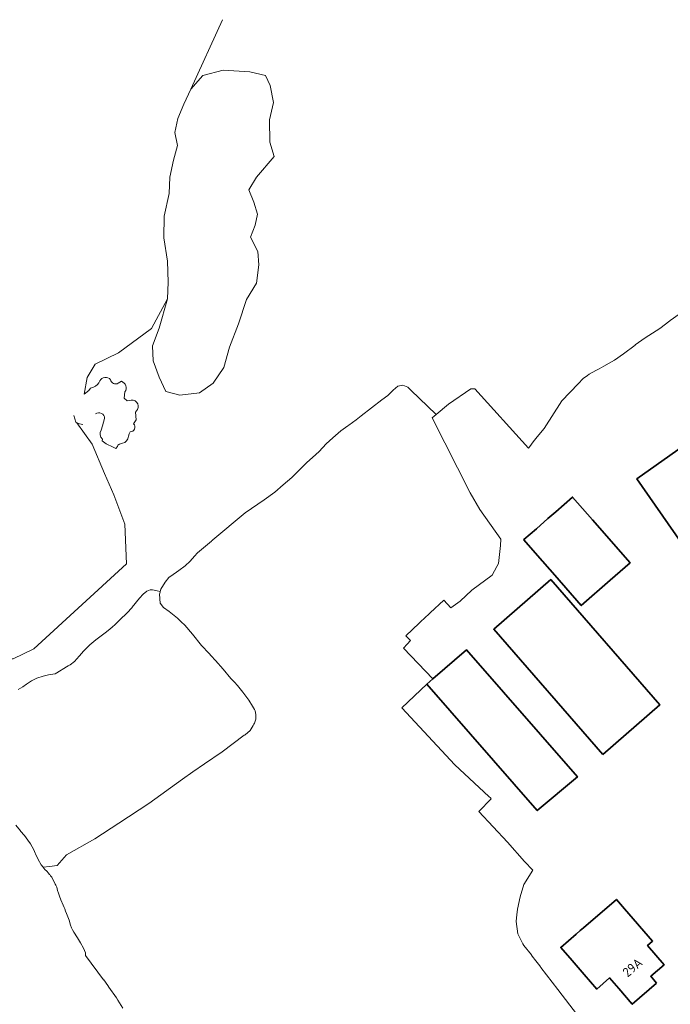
# Model space of a CAD drawing. Header units: metres. Extents: x 152391 to 157968, y 462336 to 467280.
# Tile 420 of 656: x 153386 to 153480, y 466865 to 467007. Entities that reach past the tile are written whole.
import ezdxf
from ezdxf.enums import TextEntityAlignment as Align

# ---------------------------------------------------------------- set-up
doc = ezdxf.new("R2010")
doc.units = ezdxf.units.M
doc.header["$LTSCALE"] = 0.75
for name, color, linetype, lineweight in [('B-WE-GR-FRUITTEELT-GV', 251, 'Continuous', 13), ('B-WE-GR-GRAS-GV', 251, 'Continuous', 13), ('B-WE-GR-GROENVOORZIENING-GV', 251, 'Continuous', 18), ('B-WE-OG-BEBOUWING-GV', 6, 'Continuous', 35), ('B-WE-OG-BEBOUWING-T18', 1, 'Continuous', 18), ('B-WE-OG-TERREIN_CULTUURSCHEIDING-GV', 251, 'Continuous', 18), ('B-WE-OG-TERREIN_ONBEGROEID-GV', 251, 'Continuous', 18)]:
    doc.layers.add(name, color=color, linetype=linetype, lineweight=lineweight)
doc.styles.add('NLCS-ISO-M750-T18', font='NLCS-ISO.ttf', dxfattribs={"height": 1.35})

msp = doc.modelspace()

# ---------------------------------------------------------------- linework, layer by layer
at = {"layer": 'B-WE-GR-FRUITTEELT-GV'}
msp.add_lwpolyline([(153466.46, 466863.76), (153463.64, 466867.44), (153461.2, 466870.63), (153461.14, 466870.69), (153461.13, 466870.72), (153461.04, 466870.83), (153461.03, 466870.85), (153460.29, 466871.82), (153460.12, 466872.02), (153460.08, 466872.07), (153459.85, 466872.37), (153459.82, 466872.41), (153458.75, 466873.76), (153458.61, 466874.03), (153458.56, 466874.11), (153457.85, 466875.45), (153457.63, 466877.22), (153457.69, 466877.75), (153457.74, 466878.18), (153457.83, 466878.98), (153458.21, 466880.76), (153458.74, 466882.56), (153460.03, 466884.61), (153458.82, 466885.88), (153456.39, 466888.63), (153452.25, 466893.08), (153454.05, 466894.89), (153453.91, 466895.03), (153453.71, 466895.21), (153448.8, 466899.78), (153441.15, 466907.96), (153444.78, 466911.38), (153445.64, 466912.14), (153441.4, 466916.55), (153441.95, 466917.16), (153442.41, 466917.66), (153442.26, 466917.82), (153441.73, 466918.33), (153443.66, 466920.15), (153444.69, 466921.13), (153444.89, 466921.31), (153445.12, 466921.53), (153445.24, 466921.64), (153447.19, 466923.49), (153448.24, 466922.36), (153449.55, 466923.34), (153451.26, 466924.89), (153454.17, 466927.09), (153454.18, 466927.09), (153454.86, 466928.34), (153455.09, 466928.76), (153455.37, 466931.36), (153455.42, 466932.24), (153452.39, 466936.54), (153451.01, 466938.92), (153445.55, 466949.7), (153446.13, 466950.2), (153442.47, 466953.7), (153442.04, 466954.15), (153441.31, 466954.4), (153440.57, 466954.27), (153439.91, 466953.69), (153439.16, 466952.95), (153438.29, 466952.32), (153435.33, 466950.01), (153434.57, 466949.41), (153433.51, 466948.67), (153433.37, 466948.57), (153432.39, 466947.85), (153431.23, 466946.85), (153430.27, 466945.99), (153429.24, 466944.89), (153428.31, 466944.01), (153427.46, 466943.31), (153426.33, 466942.13), (153425.33, 466941.15), (153424.07, 466940.08), (153422.87, 466939.03), (153421.33, 466937.93), (153418.58, 466936.04), (153413.96, 466932.17), (153413.89, 466932.12), (153413.85, 466932.08), (153413.8, 466932.04), (153413.74, 466931.99), (153411.72, 466930.3), (153411.29, 466929.8), (153411.29, 466929.8), (153410.7, 466929.11), (153409.98, 466928.44), (153409.07, 466927.74), (153408.71, 466927.51), (153408.21, 466927.19), (153407.63, 466926.73), (153407.08, 466926.06), (153406.47, 466925.08), (153406.37, 466924.71), (153406.35, 466924.63), (153406.27, 466924.34), (153406.38, 466923.05), (153406.39, 466922.99), (153406.52, 466922.83), (153406.83, 466922.44), (153407.65, 466921.85), (153408.86, 466920.88), (153409.39, 466920.37), (153409.89, 466919.88), (153411.02, 466918.59), (153412.32, 466916.97), (153413.41, 466915.8), (153413.71, 466915.47), (153414.34, 466914.81), (153415.44, 466913.54), (153416.55, 466912.21), (153417.08, 466911.65), (153417.51, 466911.17), (153418.29, 466910.22), (153419.12, 466909.1), (153419.68, 466908.21), (153419.94, 466907.76), (153420.06, 466907.55), (153420.16, 466907), (153420.16, 466906.89), (153420.16, 466906.34), (153419.93, 466905.78), (153419.85, 466905.61), (153419.77, 466905.45), (153419.34, 466904.7), (153418.59, 466904.11), (153418.48, 466904.03), (153415.29, 466901.64), (153412.75, 466899.94), (153411.05, 466898.79), (153409.59, 466897.73), (153404.71, 466894.19), (153400.43, 466891.4), (153396.93, 466889.13), (153392.88, 466886.82), (153392.22, 466886.07), (153391.54, 466885.29), (153390.43, 466885.16), (153389.51, 466885.04), (153389.61, 466884.9), (153389.77, 466884.71), (153390.02, 466884.46), (153390.29, 466884.2), (153390.4, 466884.04), (153390.44, 466884), (153390.45, 466883.98), (153390.57, 466883.82), (153390.74, 466883.6), (153390.91, 466883.28), (153391.14, 466882.82), (153391.26, 466882.59), (153391.33, 466882.44), (153391.46, 466882.15), (153391.6, 466881.7), (153391.71, 466881.32), (153391.86, 466880.89), (153392.05, 466880.33), (153392.38, 466879.59), (153392.53, 466879.26), (153392.64, 466879.04), (153392.75, 466878.73), (153392.88, 466878.37), (153393.24, 466877.44), (153393.46, 466876.71), (153393.59, 466876.31), (153393.75, 466876.02), (153393.95, 466875.67), (153394.44, 466874.88), (153394.45, 466874.86), (153394.45, 466874.86), (153394.88, 466874.16), (153395.33, 466873.41), (153395.6, 466872.74), (153395.59, 466872.32), (153398.22, 466868.84), (153398.23, 466868.82), (153398.82, 466868.01), (153398.98, 466867.79), (153400.08, 466866.24), (153400.27, 466865.93), (153400.99, 466864.76)], dxfattribs=at)
at = {"layer": 'B-WE-GR-GRAS-GV'}
for points in [[(153415.34, 467007.02), (153410.77, 466997), (153412.51, 466998.98), (153415.43, 466999.75), (153419.28, 466999.51), (153421.55, 466998.98), (153422.19, 466997.55), (153422.67, 466995.09), (153422.11, 466992.6), (153422.14, 466989.38), (153422.8, 466987.33), (153420.23, 466984.33), (153419.12, 466982.54), (153419.85, 466980.76), (153420.38, 466979.02), (153420.02, 466977.44), (153419.36, 466975.73), (153420.42, 466973.66), (153420.58, 466971.72), (153420.22, 466969.08), (153418.8, 466966.73), (153417.66, 466963.25), (153416.36, 466959.89), (153415.51, 466956.97), (153414.01, 466954.7), (153412.02, 466953.32), (153409.19, 466953), (153407.16, 466953.52), (153406.23, 466955.55), (153405.33, 466957.9), (153405.25, 466960.09), (153406.23, 466962.64), (153407.44, 466966.83), (153405.11, 466962.57), (153400.37, 466959.08), (153397.01, 466957.43), (153395.86, 466955.5), (153395.41, 466953.14), (153396.1, 466953.67), (153396.33, 466953.97), (153396.77, 466954.13)], [(153385.91, 466910.63), (153386.57, 466911), (153387.13, 466911.4), (153387.82, 466911.86), (153388.59, 466912.24), (153389.52, 466912.55), (153390.3, 466912.74), (153391.26, 466912.88), (153391.48, 466913.02), (153392.85, 466913.87), (153392.86, 466913.88), (153393.1, 466914.02), (153393.31, 466914.14), (153393.39, 466914.19), (153394.02, 466914.64), (153394.71, 466915.4), (153395.09, 466915.86), (153395.26, 466916.08), (153395.27, 466916.09), (153395.28, 466916.1), (153396.22, 466917.05), (153397.08, 466917.77), (153397.08, 466917.77), (153397.86, 466918.33), (153398.43, 466918.75), (153399.09, 466919.29), (153399.11, 466919.3), (153399.52, 466919.66), (153399.81, 466919.91), (153400.26, 466920.34), (153400.61, 466920.67), (153400.62, 466920.68), (153401.55, 466921.58), (153402.33, 466922.43), (153402.34, 466922.45), (153403.37, 466923.74), (153403.89, 466924.34), (153404.44, 466924.79), (153404.9, 466924.94), (153405.25, 466924.94), (153405.95, 466924.8), (153406.37, 466924.71), (153406.47, 466925.08), (153407.08, 466926.06), (153407.63, 466926.73), (153408.21, 466927.19), (153408.71, 466927.51), (153409.07, 466927.74), (153409.98, 466928.44), (153410.7, 466929.11), (153411.29, 466929.8), (153411.29, 466929.8), (153411.72, 466930.3), (153413.74, 466931.99), (153413.8, 466932.04), (153413.85, 466932.08), (153413.89, 466932.12), (153413.96, 466932.17), (153418.58, 466936.04), (153421.33, 466937.93), (153422.87, 466939.03), (153424.07, 466940.08), (153425.33, 466941.15), (153426.33, 466942.13), (153427.46, 466943.31), (153428.31, 466944.01), (153429.24, 466944.89), (153430.27, 466945.99), (153431.23, 466946.85), (153432.39, 466947.85), (153433.37, 466948.57), (153433.51, 466948.67), (153434.57, 466949.41), (153435.33, 466950.01), (153438.29, 466952.32), (153439.16, 466952.95), (153439.91, 466953.69), (153440.57, 466954.27), (153441.31, 466954.4), (153442.04, 466954.15), (153442.47, 466953.7), (153446.13, 466950.2), (153447.87, 466951.68), (153451.12, 466953.87), (153451.69, 466953.89), (153459.42, 466945.36), (153459.58, 466945.58), (153460.09, 466946.24), (153460.67, 466946.96), (153461.65, 466948.17), (153464.2, 466952.14), (153464.21, 466952.15), (153466.55, 466954.63), (153467.26, 466955.39), (153467.9, 466955.83), (153468.13, 466955.99), (153468.14, 466955.99), (153469.11, 466956.54), (153469.57, 466956.78), (153470.26, 466957.13), (153471.79, 466958.03), (153473.11, 466958.93), (153474.75, 466960.19), (153474.75, 466960.2), (153476.23, 466961.22), (153478.33, 466962.58), (153479.77, 466963.66), (153479.77, 466963.67), (153479.79, 466963.68), (153479.83, 466963.71), (153481.1, 466964.63)], [(153400.32, 466954.7), (153400.78, 466954.97)], [(153395.23, 466948.74), (153394.74, 466948.85), (153394.34, 466948.99), (153396.56, 466945.94), (153398.36, 466941.7), (153399.71, 466938.64), (153401.25, 466934.4), (153401.52, 466928.72), (153388.17, 466916.46), (153385.19, 466915.02), (153382.39, 466915.02), (153380.77, 466915.74), (153379.06, 466916.55), (153376.71, 466918.26), (153374.73, 466921.42), (153373.38, 466924.39), (153369.59, 466933.32), (153364.99, 466941.97), (153359.76, 466949.54), (153356.85, 466953.86), (153355.93, 466952.38), (153356.11, 466950.05)], [(153401.29, 466953.46), (153401.18, 466952.56), (153401.61, 466952.16), (153401.92, 466952.21)], [(153403.11, 466950.91), (153402.81, 466950.53), (153402.91, 466949.43), (153402.53, 466948.85)], [(153397.88, 466947.96), (153398.05, 466948.55), (153398.36, 466949.64)], [(153402.02, 466947.72), (153401.92, 466947.42), (153401.78, 466947.06)], [(153400.92, 466946.06), (153400.51, 466945.95), (153400.27, 466945.79), (153400.23, 466945.57), (153399.99, 466945.31), (153399.58, 466945.5), (153398.58, 466945.99), (153397.99, 466946.39), (153398.07, 466946.63)]]:
    msp.add_lwpolyline(points, dxfattribs=at)
for points in [[(153397.67, 466955.04, -0.548718), (153399.21, 466955.2)], [(153396.77, 466954.13, 0.20789), (153397.67, 466955.04)], [(153399.21, 466955.2, 0.510437), (153400.32, 466954.7)], [(153400.78, 466954.97, -0.49214), (153401.29, 466953.46)], [(153401.92, 466952.21, -0.693051), (153403.11, 466950.91)], [(153398.36, 466949.64, 0.600179), (153397.04, 466950.29)], [(153402.53, 466948.85, -0.700957), (153402.02, 466947.72)], [(153398.07, 466946.63, -0.377301), (153397.88, 466947.96)], [(153401.78, 466947.06, -0.347708), (153400.92, 466946.06)]]:
    msp.add_lwpolyline(points, format="xyb", dxfattribs=at)
at = {"layer": 'B-WE-GR-GROENVOORZIENING-GV'}
msp.add_lwpolyline([(153385.58, 466891.09), (153386.24, 466890.26), (153386.26, 466890.24), (153386.83, 466889.59), (153387.29, 466888.94), (153387.7, 466888.41), (153388.15, 466887.52), (153388.36, 466887.06), (153388.4, 466886.97), (153388.79, 466886.16), (153389.24, 466885.37), (153389.51, 466885.04), (153390.43, 466885.16), (153391.54, 466885.29), (153392.22, 466886.07), (153392.88, 466886.82), (153396.93, 466889.13), (153400.43, 466891.4), (153404.71, 466894.19), (153409.59, 466897.73), (153411.05, 466898.79), (153412.75, 466899.94), (153415.29, 466901.64), (153418.48, 466904.03), (153418.59, 466904.11), (153419.34, 466904.7), (153419.77, 466905.45), (153419.85, 466905.61), (153419.93, 466905.78), (153420.16, 466906.34), (153420.16, 466906.89), (153420.16, 466907), (153420.06, 466907.55), (153419.94, 466907.76), (153419.68, 466908.21), (153419.12, 466909.1), (153418.29, 466910.22), (153417.51, 466911.17), (153417.08, 466911.65), (153416.55, 466912.21), (153415.44, 466913.54), (153414.34, 466914.81), (153413.71, 466915.47), (153413.41, 466915.8), (153412.32, 466916.97), (153411.02, 466918.59), (153409.89, 466919.88), (153409.39, 466920.37), (153408.86, 466920.88), (153407.65, 466921.85), (153406.83, 466922.44), (153406.52, 466922.83), (153406.39, 466922.99), (153406.38, 466923.05), (153406.27, 466924.34), (153406.35, 466924.63), (153406.37, 466924.71), (153405.95, 466924.8), (153405.25, 466924.94), (153404.9, 466924.94), (153404.44, 466924.79), (153403.89, 466924.34), (153403.37, 466923.74), (153402.34, 466922.45), (153402.33, 466922.43), (153401.55, 466921.58), (153400.62, 466920.68), (153400.61, 466920.67), (153400.26, 466920.34), (153399.81, 466919.91), (153399.52, 466919.66), (153399.11, 466919.3), (153399.09, 466919.29), (153398.43, 466918.75), (153397.86, 466918.33), (153397.08, 466917.77), (153397.08, 466917.77), (153396.22, 466917.05), (153395.28, 466916.1), (153395.27, 466916.09), (153395.26, 466916.08), (153395.09, 466915.86), (153394.71, 466915.4), (153394.02, 466914.64), (153393.39, 466914.19), (153393.31, 466914.14), (153393.1, 466914.02), (153392.86, 466913.88), (153392.85, 466913.87), (153391.48, 466913.02), (153391.26, 466912.88), (153390.3, 466912.74), (153389.52, 466912.55), (153388.59, 466912.24), (153387.82, 466911.86), (153387.13, 466911.4), (153386.57, 466911), (153385.91, 466910.63)], dxfattribs=at)
at = {"layer": 'B-WE-OG-BEBOUWING-GV'}
for points in [[(153499.94, 466928.76), (153501.97, 466930.2), (153493.73, 466941.92), (153492.59, 466943.55), (153487.99, 466950.09), (153477.8, 466942.91), (153474.99, 466940.93), (153481.37, 466931.77), (153488.92, 466920.94)], [(153458.72, 466932.16), (153458.74, 466932.14), (153460.69, 466929.91), (153463.19, 466927.05), (153466.99, 466922.7), (153471.17, 466926.35), (153474.03, 466928.85), (153468.63, 466935.03), (153465.76, 466938.32), (153463.32, 466936.19), (153462.21, 466935.22), (153460.54, 466933.76), (153458.74, 466932.19)], [(153470.1, 466901.26), (153478.31, 466908.41), (153462.62, 466926.44), (153454.41, 466919.29)], [(153445.64, 466912.14), (153444.78, 466911.38), (153460.67, 466893.18), (153466.45, 466898.04), (153450.46, 466916.35)], [(153477.86, 466868.34), (153477.66, 466868.57), (153477, 466869.34), (153477.97, 466870.17), (153478.94, 466871.01), (153476.55, 466873.79), (153477.27, 466874.42), (153473.23, 466879.07), (153472.06, 466880.41), (153467.32, 466876.33), (153466.84, 466875.91), (153466.26, 466875.41), (153464.05, 466873.51), (153465.68, 466871.61), (153467.44, 466869.58), (153469.23, 466867.51), (153471.08, 466869.1), (153472.4, 466867.58), (153474.34, 466865.32)]]:
    msp.add_lwpolyline(points, close=True, dxfattribs=at)
at = {"layer": 'B-WE-OG-TERREIN_CULTUURSCHEIDING-GV'}
for points in [[(153395.41, 466953.14), (153395.86, 466955.5), (153397.01, 466957.43), (153400.37, 466959.08), (153405.11, 466962.57), (153407.44, 466966.83), (153407.52, 466969.26), (153407.44, 466972.26), (153406.88, 466975.62), (153406.92, 466978.74), (153407.68, 466982), (153407.77, 466984.35), (153408.29, 466986.78), (153408.86, 466988.93), (153408.49, 466990.8), (153408.9, 466992.82), (153409.75, 466994.85), (153410.77, 466997), (153415.34, 467007.02)], [(153356.1, 466960.4), (153356.71, 466956.5), (153356.85, 466953.86), (153359.76, 466949.54), (153364.99, 466941.97), (153369.59, 466933.32), (153373.38, 466924.39), (153374.73, 466921.42), (153376.71, 466918.26), (153379.06, 466916.55), (153380.77, 466915.74), (153382.39, 466915.02), (153385.19, 466915.02), (153388.17, 466916.46), (153401.52, 466928.72), (153401.25, 466934.4), (153399.71, 466938.64), (153398.36, 466941.7), (153396.56, 466945.94), (153394.34, 466948.99), (153394.23, 466949.09), (153393.93, 466950.05)]]:
    msp.add_lwpolyline(points, dxfattribs=at)
at = {"layer": 'B-WE-OG-TERREIN_ONBEGROEID-GV'}
msp.add_lwpolyline([(153422.11, 466992.6), (153422.67, 466995.09), (153422.19, 466997.55), (153421.55, 466998.98), (153419.28, 466999.51), (153415.43, 466999.75), (153412.51, 466998.98), (153410.77, 466997), (153409.75, 466994.85), (153408.9, 466992.82), (153408.49, 466990.8), (153408.86, 466988.93), (153408.29, 466986.78), (153407.77, 466984.35), (153407.68, 466982), (153406.92, 466978.74), (153406.88, 466975.62), (153407.44, 466972.26), (153407.52, 466969.26), (153407.44, 466966.83), (153406.23, 466962.64), (153405.25, 466960.09), (153405.33, 466957.9), (153406.23, 466955.55), (153407.16, 466953.52), (153409.19, 466953), (153412.02, 466953.32), (153414.01, 466954.7), (153415.51, 466956.97), (153416.36, 466959.89), (153417.66, 466963.25), (153418.8, 466966.73), (153420.22, 466969.08), (153420.58, 466971.72), (153420.42, 466973.66), (153419.36, 466975.73), (153420.02, 466977.44), (153420.38, 466979.02), (153419.85, 466980.76), (153419.12, 466982.54), (153420.23, 466984.33), (153422.8, 466987.33), (153422.14, 466989.38)], close=True, dxfattribs=at)
for points in [[(153399.21, 466955.2, 0.548718), (153397.67, 466955.04)], [(153397.67, 466955.04, -0.20789), (153396.77, 466954.13)], [(153400.32, 466954.7, -0.510437), (153399.21, 466955.2)], [(153401.29, 466953.46, 0.49214), (153400.78, 466954.97)], [(153403.11, 466950.91, 0.693051), (153401.92, 466952.21)], [(153397.04, 466950.29, -0.600179), (153398.36, 466949.64)], [(153402.02, 466947.72, 0.700957), (153402.53, 466948.85)], [(153397.88, 466947.96, 0.377301), (153398.07, 466946.63)], [(153400.92, 466946.06, 0.347708), (153401.78, 466947.06)]]:
    msp.add_lwpolyline(points, format="xyb", dxfattribs=at)
for points in [[(153396.77, 466954.13), (153396.33, 466953.97), (153396.1, 466953.67), (153395.41, 466953.14)], [(153400.78, 466954.97), (153400.32, 466954.7)], [(153401.92, 466952.21), (153401.61, 466952.16), (153401.18, 466952.56), (153401.29, 466953.46)], [(153402.53, 466948.85), (153402.91, 466949.43), (153402.81, 466950.53), (153403.11, 466950.91)], [(153398.36, 466949.64), (153398.05, 466948.55), (153397.88, 466947.96)], [(153401.78, 466947.06), (153401.92, 466947.42), (153402.02, 466947.72)], [(153398.07, 466946.63), (153397.99, 466946.39), (153398.58, 466945.99), (153399.58, 466945.5), (153399.99, 466945.31), (153400.23, 466945.57), (153400.27, 466945.79), (153400.51, 466945.95), (153400.92, 466946.06)]]:
    msp.add_lwpolyline(points, dxfattribs=at)

# ---------------------------------------------------------------- texts
at = {"layer": 'B-WE-OG-BEBOUWING-T18', "style": 'NLCS-ISO-M750-T18'}
msp.add_text('29A', height=1.35, rotation=40.7, dxfattribs=at).set_placement((153474.38, 466870.62), align=Align.MIDDLE)

doc.saveas('drawing.dxf')
